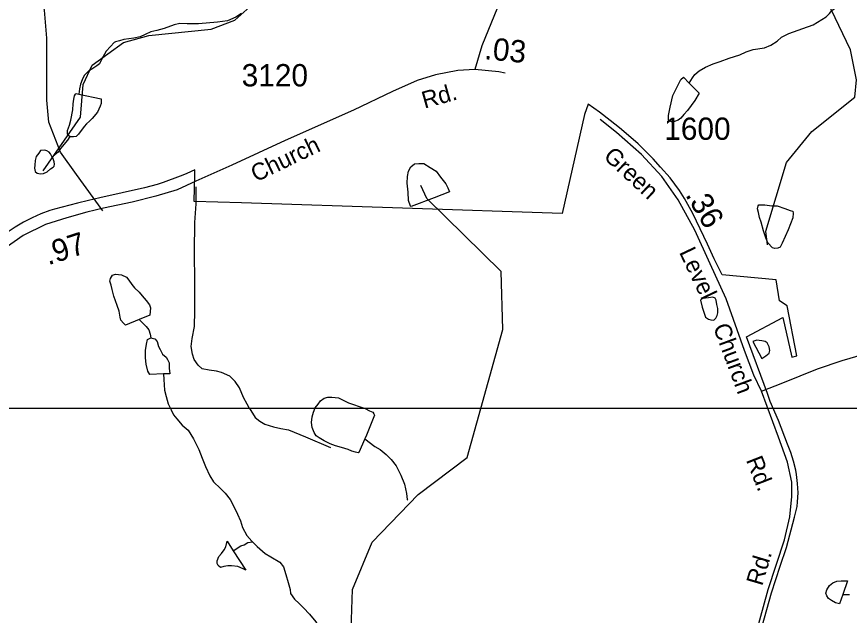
# Model space of a CAD drawing. Extents: x 2001466 to 2224147, y 644118 to 847247.
# Drawn here: x 2025404 to 2030071, y 744449 to 747806 of the extents above; entities that cross this region are included whole.
import ezdxf

# ---------------------------------------------------------------- set-up
doc = ezdxf.new("R2010")
doc.units = 0
for name, color, linetype in [('Exist Boundary Political City Limit New', 7, 'Continuous'), ('Exist Hydrographic Creek Single Shore', 7, 'Continuous'), ('Exist Hydrographic Misc Water Feature', 7, 'Continuous'), ('Exist Road Non-System Type 51', 7, 'Continuous'), ('Exist Road Secondary Mileage Hundredths English Label', 7, 'Continuous'), ('Exist Road Secondary Type 51 Attributed', 7, 'Continuous'), ('Exist Road Secondary Type 51 Label', 7, 'Continuous'), ('Exist Road Secondary Type 51 Number Label', 7, 'Continuous'), ('Map Preparation Boundary City Limit Buffer Line', 7, 'Continuous'), ('Map Preparation Inset Cut Line', 7, 'Continuous')]:
    doc.layers.add(name, color=color, linetype=linetype)

msp = doc.modelspace()

# ---------------------------------------------------------------- linework, layer by layer
at = {"layer": 'Exist Boundary Political City Limit New'}
for points in [[(2025806.9, 746774.3), (2025744.5, 746759.9), (2025616.1, 746726.9), (2025590.5, 746718.4), (2025540.1, 746699.2), (2025490.9, 746677.2), (2025442.9, 746652.6), (2025396.4, 746625.2), (2025351.5, 746595.2), (2025308.4, 746562.9), (2025287.5, 746545.8), (2025267.9, 746588.4), (2025204.4, 746549.2), (2024968, 746499.7), (2024997, 747018), (2025010, 747250), (2025065.4, 747247.3), (2025095, 747252.2), (2025018.1, 747395.8), (2025030.1, 747723.8), (2025031.2, 747752.1), (2024489.8, 747851.9)], [(2029520.9, 744167.3), (2029634.6, 744574.3), (2029683, 744724.8), (2029717.5, 744829), (2029762.9, 745000), (2029778.8, 745059.1), (2029781, 745084.6), (2029782.9, 745135.9), (2029780.8, 745187.2), (2029774.6, 745238.1), (2029770.1, 745262.9), (2029758.1, 745313.3), (2029742.2, 745362.1), (2029723.2, 745408.7), (2029674.5, 745541.6), (2029627.8, 745647.8), (2029611.4, 745693.2), (2029493.5, 746011), (2029698.5, 746118.4), (2029747.8, 745897), (2029777.1, 745904.2), (2029722.9, 746184.3), (2029678.4, 746211.2), (2029659.9, 746330.5), (2029357.6, 746358.4), (2029312.8, 746448), (2029275.9, 746529), (2029192.8, 746701.9), (2029146.5, 746786.3), (2029118.5, 746830.2), (2029066.2, 746901.2), (2029012.6, 746962.2), (2028970.6, 747008.6), (2028886.5, 747092), (2028820, 747150.7), (2028782.8, 747181.5), (2028730.9, 747223), (2028670.2, 747270.1), (2028607.9, 747315.6), (2028585.6, 747257.4), (2028461.1, 746702.6), (2027566.5, 746731.5), (2026664.2, 746760.7), (2026399, 746769.2), (2026400.5, 746845.3), (2026402.5, 746913.5), (2026403.1, 746947.4), (2026383, 746937.6), (2026354, 746924.4), (2026320.9, 746910.2), (2026225, 746875.3), (2026191.1, 746865), (2026156, 746855.3), (2026120.1, 746846.5), (2025869.9, 746788.8), (2025806.9, 746774.3)]]:
    msp.add_lwpolyline(points, dxfattribs=at)
at = {"layer": 'Exist Hydrographic Creek Single Shore'}
for points in [[(2025553.3, 746941.2), (2025761.2, 747242.1), (2025777.2, 747425.5), (2025827.2, 747532.7), (2026003.4, 747660.4), (2026144.2, 747700.2), (2026494.3, 747735.7), (2026627.3, 747785.5), (2026744.2, 747891.3), (2027010.2, 748260), (2027127.3, 748651.4), (2027160.3, 749077.2), (2027201.3, 749201.1), (2027218.3, 749683), (2027168.3, 749825.1), (2027059.2, 750027.5), (2027042.4, 750116.4), (2026926.3, 750351.8), (2026742.2, 750542.5), (2026584.3, 750650.8), (2026492.2, 750925), (2026484.2, 751190.9)], [(2029611.3, 746526.9), (2029603.3, 746602.6), (2029719.3, 746987.4), (2029861.2, 747161.7), (2030102.2, 747353.6), (2030110.4, 747451.9), (2030077.3, 747619.8), (2029968.3, 747845.2), (2029960.3, 748019.3), (2029877.2, 748313), (2029935.2, 748610.4), (2029909.2, 749021), (2029887.3, 749114.7)], [(2028005.2, 745607.9), (2028128.3, 746051.9), (2028119.3, 746376.9), (2027703.3, 746785.7), (2027669.2, 746858.6)], [(2026981.3, 743863.6), (2027005.3, 743958.5), (2027079.3, 744035.7), (2027288.2, 744100.4), (2027313.2, 744136), (2027329.2, 744250.5), (2027279.2, 744369.6), (2027287.2, 744592.6), (2027396.3, 744859.4), (2027654.2, 745126.5), (2027929.2, 745334.1), (2028005.2, 745607.9)]]:
    msp.add_lwpolyline(points, dxfattribs=at)
at = {"layer": 'Exist Hydrographic Misc Water Feature'}
for points in [[(2029173.5, 747433.2), (2029191.5, 747463.2), (2029205.5, 747481), (2029229, 747501), (2029264.9, 747521.6), (2029307.2, 747541.3), (2029347, 747553.6), (2029396.8, 747572.2), (2029456.7, 747590.7), (2029492.5, 747608.8), (2029532.5, 747621.1), (2029594.4, 747631.3), (2029630.1, 747646.2), (2029666.2, 747668.4), (2029689.8, 747690.1), (2029732, 747710.6), (2029809.5, 747739.3), (2029867.6, 747759.5), (2029941.2, 747803.9), (2029959.2, 747822.4), (2029973, 747840.2), (2029994.7, 747856.2)], [(2026664.9, 747823.2), (2026633.1, 747803.4), (2026585.3, 747783), (2026529.1, 747774.4), (2026423.3, 747765.8), (2026395.2, 747765.6), (2026359.3, 747765.5), (2026319.4, 747767.2), (2026287.4, 747760.4), (2026231.4, 747738.6), (2026189.6, 747728), (2026155.5, 747719.7), (2026123.7, 747705.5), (2026095.8, 747692.9), (2026061.8, 747685.5), (2026033.7, 747681.1), (2026005.8, 747676.8), (2025980, 747670.7), (2025958.1, 747664.6), (2025949.9, 747660.7), (2025930, 747638.1), (2025906.4, 747612.3), (2025880.5, 747566.1), (2025868.9, 747541.8), (2025852.7, 747529.8), (2025825, 747511.5), (2025809, 747501.2), (2025783.1, 747475.4), (2025771.3, 747451), (2025761.6, 747426.6), (2025755.7, 747400.5), (2025753.6, 747371)], [(2029173.5, 747433.2), (2029228.2, 747377.1), (2029204.4, 747335), (2029162.8, 747278.4), (2029142.9, 747256.7), (2029126.9, 747236.5), (2029111.1, 747224.5), (2029091, 747218.4), (2029073.2, 747216.3), (2029057, 747225.6), (2029057, 747251.9), (2029066.6, 747297.7), (2029082.2, 747363.8), (2029106, 747412.4), (2029125.7, 747452.3), (2029141.5, 747466.7), (2029173.5, 747433.2)], [(2025701.5, 747134.2), (2025693.3, 747138.4), (2025689.4, 747148.4), (2025689.2, 747166.5), (2025701.1, 747196.6), (2025708.7, 747224.2), (2025718.3, 747282.3), (2025720.4, 747316.8), (2025724.1, 747342.9), (2025728, 747362.5), (2025734.1, 747370.6), (2025737.8, 747374.7), (2025753.6, 747371)], [(2025753.6, 747371), (2025878.1, 747345.5), (2025878.3, 747319.3), (2025872.5, 747303.8), (2025856.8, 747269.7), (2025826.8, 747235), (2025812.9, 747218.9), (2025795, 747205.3), (2025783.1, 747189.1), (2025751.4, 747146.3), (2025737.6, 747134.3), (2025723.5, 747132.1), (2025705.6, 747132.4), (2025701.5, 747134.2)], [(2025701.5, 747134.2), (2025689.8, 747112.3), (2025649.9, 747066.3), (2025636.1, 747046.2), (2025620.1, 747031.7), (2025603.9, 747018.1)], [(2025603.9, 747018.1), (2025594.3, 747035.5), (2025586.1, 747045.5), (2025574, 747053.1), (2025562.7, 747057.4), (2025538.1, 747055.5), (2025528.3, 747040.9), (2025514.1, 747020.7), (2025508.4, 746998.7), (2025506.3, 746973.3), (2025504.7, 746955.3), (2025508.8, 746937.2), (2025518.8, 746928.8), (2025537.1, 746923.4), (2025554.9, 746925.6), (2025574.8, 746935), (2025594.7, 746951.8), (2025608.9, 746961.4), (2025614.6, 746967.8), (2025616.4, 746977.6), (2025614.4, 746991.7), (2025606.4, 747014), (2025603.9, 747018.1)], [(2027744.3, 746789.8), (2027615.5, 746740.7), (2027612.2, 746743.3), (2027600.1, 746773.9), (2027597.7, 746821.5), (2027593.3, 746871.6), (2027595.2, 746909.3), (2027600.9, 746939.5), (2027612.8, 746963.9), (2027634.6, 746979.9), (2027658.6, 746981.9), (2027686.8, 746982.1), (2027720.7, 746960), (2027754.9, 746938.9), (2027779.1, 746906.4), (2027809.5, 746867.3), (2027819.7, 746844.9), (2027829.6, 746823.3), (2027744.3, 746789.8)], [(2029647.4, 746745.2), (2029666.2, 746744), (2029708.5, 746730), (2029738.6, 746718.7), (2029753.6, 746715.2), (2029756.6, 746702.8), (2029753, 746678.2), (2029727.3, 746610.6), (2029693.9, 746535.9), (2029682.2, 746513.9), (2029670.1, 746507.6), (2029653.9, 746505.5), (2029640, 746509.9), (2029613.9, 746537.5), (2029601.8, 746565.7), (2029589.3, 746605.3), (2029577, 746653.1), (2029567, 746678.8), (2029560.6, 746706.7), (2029556.5, 746727.4), (2029560.2, 746745.3), (2029562.5, 746751), (2029596.5, 746749.5), (2029636.5, 746745.4), (2029647.4, 746745.2)], [(2026090.3, 746106.7), (2026014.9, 746076.2), (2026002.8, 746086.3), (2025988.6, 746103.8), (2025984.5, 746120.3), (2025978.1, 746154.1), (2025967.9, 746186.3), (2025949.4, 746237.5), (2025939.2, 746275.5), (2025933.2, 746299.4), (2025927.1, 746321.7), (2025931, 746338), (2025940.8, 746355.8), (2025958.9, 746362), (2025990.9, 746358), (2026019, 746344.3), (2026033.1, 746328.5), (2026049.1, 746304.3), (2026065.3, 746284.3), (2026091.5, 746260.9), (2026107.5, 746240.8), (2026129.7, 746213.3), (2026147.9, 746189.1), (2026154.1, 746173.5), (2026152.2, 746151.4), (2026150.4, 746130.9), (2026090.3, 746106.7)], [(2029235.8, 746216.3), (2029246.1, 746176.7), (2029254.5, 746148.6), (2029264.7, 746120.6), (2029280.7, 746108.8), (2029294.9, 746105.2), (2029310.9, 746103.2), (2029322.5, 746115.3), (2029330.5, 746129.1), (2029334.4, 746145.4), (2029334.2, 746169.2), (2029328.1, 746191.5), (2029324.2, 746215.3), (2029318, 746227), (2029305.7, 746233), (2029281.9, 746229.3), (2029263.9, 746227.2), (2029250, 746225), (2029246.1, 746225.1), (2029235.8, 746216.3)], [(2026090.3, 746106.7), (2026116.8, 746080.7), (2026130.9, 746068.9), (2026145.1, 746049), (2026153.3, 746024.9), (2026156.7, 746004.4)], [(2026226.7, 745802.1), (2026150.6, 745798.7), (2026138.5, 745818.6), (2026130.1, 745857.3), (2026125.8, 745892.6), (2026125.6, 745932.8), (2026131.3, 745968.9), (2026137.5, 745995), (2026156.7, 746004.4)], [(2026156.7, 746004.4), (2026179.3, 745999), (2026191.2, 745983.2), (2026199.4, 745955.2), (2026207.6, 745939.4), (2026221.8, 745913.7), (2026241.8, 745896), (2026250.3, 745883.5), (2026258.3, 745863.7), (2026258.3, 745834.1), (2026262.8, 745803.7), (2026226.7, 745802.1)], [(2029580.3, 745889.4), (2029602.2, 745902.8), (2029621.9, 745918.8), (2029625.8, 745933.5), (2029621.7, 745953.3), (2029609.6, 745977.3), (2029599.6, 745985), (2029579.5, 745987), (2029565.7, 745990.6), (2029551.4, 745990.9), (2029541.5, 745987), (2029529.4, 745984.7), (2029580.3, 745889.4)], [(2026226.7, 745802.1), (2026228.7, 745771.6), (2026233.2, 745711.7), (2026241.2, 745675.4), (2026253.7, 745634.1), (2026269.9, 745600.2), (2026284.1, 745572), (2026302.3, 745550.3), (2026332.7, 745514.4), (2026364.9, 745486.6), (2026395, 745438.4), (2026425.4, 745378.8), (2026443.8, 745329.2), (2026462.1, 745282.9), (2026486.5, 745231.6), (2026506.6, 745197.5), (2026546.8, 745159.7), (2026573.2, 745133.8), (2026601.3, 745097.9), (2026625.7, 745052.3), (2026641.9, 745015.9), (2026658.1, 744978.7), (2026670.6, 744940.7), (2026694.8, 744896.8), (2026722.9, 744865), (2026726.6, 744860.8)], [(2027356.1, 745438.6), (2027321.4, 745361.3), (2027317.8, 745358.9), (2027303.6, 745363.3), (2027283.5, 745368.7), (2027261.4, 745378.9), (2027225.5, 745390.4), (2027191.4, 745398.4), (2027161.1, 745409.7), (2027127.1, 745427.6), (2027099.2, 745443.8), (2027083, 745455.6), (2027070.9, 745473.1), (2027060.8, 745501.2), (2027056.5, 745529.1), (2027060.2, 745561.1), (2027068, 745587.2), (2027077.8, 745611.6), (2027093.8, 745633.4), (2027107.6, 745651.9), (2027127.5, 745665.5), (2027147.4, 745671.7), (2027171.3, 745672), (2027207.4, 745668), (2027237.8, 745654.2), (2027263.8, 745640.5), (2027291.7, 745631), (2027324.1, 745618.8), (2027357.9, 745607.5), (2027381.9, 745595.5), (2027400.2, 745587.7), (2027406.1, 745577.8), (2027410.4, 745571.9), (2027365.1, 745459.7), (2027356.1, 745438.6)], [(2027356.1, 745438.6), (2027411.5, 745395.5), (2027441.6, 745377.8), (2027475.8, 745349.9), (2027503.9, 745322.3), (2027530.2, 745286.5), (2027557.7, 745235), (2027577.6, 745183.8), (2027589.4, 745131.9), (2027593.5, 745099), (2027597, 745094)], [(2026618.1, 744809.7), (2026688, 744702.4), (2026673.9, 744708.5), (2026644, 744722.3), (2026607.9, 744726.3), (2026588, 744725.8), (2026565, 744722.2), (2026545.9, 744717.7), (2026533.8, 744727.7), (2026527.7, 744739.4), (2026527.7, 744754.9), (2026537.5, 744777.7), (2026551.5, 744795.5), (2026567.3, 744815.7), (2026577.3, 744831.9), (2026583.1, 744863.7), (2026618.1, 744809.7)], [(2026618.1, 744809.7), (2026661.4, 744838.4), (2026679.2, 744844.6), (2026699.1, 744856.4), (2026726.6, 744860.8)], [(2026726.6, 744860.8), (2026751.2, 744834.9), (2026797.3, 744795.4), (2026829.5, 744777.5), (2026879.8, 744746.1), (2026900.1, 744720.3), (2026912.4, 744678.2), (2026926.5, 744631.9), (2026936.8, 744594), (2026938.8, 744570.2), (2026961.2, 744540.2), (2026987.4, 744514.2), (2027011.6, 744490.8), (2027045.7, 744454.8), (2027080.1, 744411.4), (2027110.4, 744361.6), (2027138.7, 744325.7), (2027156.8, 744283.5), (2027169.1, 744243.9), (2027173.4, 744205.3), (2027169.7, 744171.7), (2027161.9, 744141.5), (2027154.3, 744111.4)], [(2030034.5, 744566.1), (2030015.4, 744512.3), (2029993.5, 744519.3), (2029971.5, 744531.2), (2029953.3, 744543), (2029945.3, 744557.1), (2029939.1, 744572.9), (2029945.1, 744590.8), (2029958.8, 744615.2), (2029978.7, 744631.2), (2030000.9, 744639.7), (2030024.9, 744641.7), (2030044.7, 744642.1), (2030060.7, 744641.8), (2030034.5, 744566.1)], [(2030034.5, 744566.1), (2030071.2, 744566.1)]]:
    msp.add_lwpolyline(points, dxfattribs=at)
at = {"layer": 'Exist Road Non-System Type 51'}
for points in [[(2025886.6, 746717.3), (2025739.9, 746921), (2025649.8, 747046.6), (2025585.5, 747214.1), (2025572.6, 747336.5), (2025572.6, 747684.3), (2025560.5, 747842.1), (2025513.9, 748041.8), (2025373.9, 748434.7), (2025299.8, 748589.2), (2025213, 748721.3), (2025061.7, 748888.7), (2024681.1, 749276.8), (2024333.6, 749627.9), (2024217.7, 749753.5), (2024089, 749937), (2024011.7, 750152.8), (2023908, 750558.6), (2023752.4, 751153.2), (2023729.4, 751247), (2023708.3, 751373.4), (2023704.4, 751449.1), (2023700.4, 751669.7)], [(2026709.6, 745607.9), (2026696.1, 745632.4), (2026676.3, 745670.6), (2026652.4, 745724.5), (2026628.5, 745760.6), (2026598.5, 745788.8), (2026552.6, 745810.8), (2026524.7, 745816.9), (2026482.6, 745823), (2026444.6, 745831.2), (2026420.8, 745851.2), (2026398.8, 745883.3), (2026388.8, 745913.3), (2026382.9, 745955.2), (2026387, 746001.1), (2026401.4, 746067.3), (2026403.6, 746155.2), (2026402, 746313.1), (2026400.4, 746489.1), (2026402.9, 746651.1), (2026411.1, 746756.9), (2026409.4, 746851)], [(2026709.6, 745607.9), (2026716, 745596.4), (2026741.8, 745558.5), (2026767.8, 745538.3), (2026795.8, 745520.2), (2026843.8, 745506.2), (2026883.8, 745496), (2026927.8, 745487.9), (2027023.6, 745449.7), (2027163.4, 745389.2)]]:
    msp.add_lwpolyline(points, dxfattribs=at)
at = {"layer": 'Exist Road Secondary Type 51 Attributed'}
for points in [[(2028679.4, 751129), (2028634.7, 750932.6), (2028617, 750802.2), (2028618.7, 750530), (2028616.6, 750248.2), (2028615.8, 749997.8), (2028628.7, 749816.7), (2028655.7, 749658.9), (2028716, 749418.9), (2028764.3, 749261.9), (2028802.5, 749080.8), (2028826.6, 748953.6), (2028812.1, 748897.2), (2028780, 748841.7), (2028630.7, 748689.5), (2028490.7, 748562.3), (2028318.6, 748367.5), (2028200.3, 748105), (2028011.8, 747641.5), (2027971.8, 747508.8)], [(2027971.8, 747508.8), (2027876.3, 747503), (2027752.2, 747480.2), (2027649.5, 747447.4), (2027511.1, 747386), (2027292.8, 747281.8), (2026909.1, 747112), (2026611, 746973.6), (2026408.5, 746882.2), (2026302.9, 746833.7), (2026184.5, 746799.4), (2026051.8, 746765.2), (2025890.7, 746730.9), (2025797.9, 746709.5), (2025685.2, 746678.1), (2025565.4, 746639.6), (2025441.3, 746578.2), (2025339.3, 746506.9)], [(2028141, 747488.3), (2028107.2, 747495.9), (2027971.8, 747508.8)], [(2029578.7, 745706.1), (2029535.2, 745794.7), (2029482.5, 745933.1), (2029380.4, 746223.8), (2029291.5, 746419.4), (2029204.6, 746607.8), (2029110.4, 746779.3), (2029019.1, 746909.7), (2028906.5, 747032.1), (2028765, 747156.2), (2028673.5, 747228.4)], [(2029578.7, 745706.1), (2029697.7, 745752), (2029892.4, 745830.9), (2030029.9, 745878.1), (2030151.5, 745913)], [(2028814.2, 741585.1), (2028955.8, 741847.6), (2029020.2, 741994.1), (2029105, 742215.5), (2029150.9, 742386.2), (2029191.1, 742602), (2029230.2, 742812.1), (2029274.4, 743081), (2029303.4, 743255), (2029347.2, 743454.6), (2029405.1, 743746.9), (2029463.5, 744040.7), (2029548.8, 744349.1), (2029615.9, 744593.9), (2029707.7, 744872.4), (2029737, 745000.4), (2029748.3, 745115.6), (2029748.3, 745196.1), (2029724.1, 745307.2), (2029674.3, 745447.3), (2029578.7, 745706.1)]]:
    msp.add_lwpolyline(points, dxfattribs=at)
at = {"layer": 'Map Preparation Boundary City Limit Buffer Line'}
for points in [[(2025806.9, 746774.3), (2025744.5, 746759.9), (2025616.1, 746726.9), (2025590.5, 746718.4), (2025540.1, 746699.2), (2025490.9, 746677.2), (2025442.9, 746652.6), (2025396.4, 746625.2), (2025351.5, 746595.2), (2025308.4, 746562.9), (2025287.5, 746545.8), (2025267.9, 746588.4), (2025204.4, 746549.2), (2024968, 746499.7), (2024997, 747018), (2025010, 747250), (2025065.4, 747247.3), (2025095, 747252.2), (2025018.1, 747395.8), (2025030.1, 747723.8), (2025031.2, 747752.1), (2024489.8, 747851.9)], [(2029520.9, 744167.3), (2029634.6, 744574.3), (2029683, 744724.8), (2029717.5, 744829), (2029762.9, 745000), (2029778.8, 745059.1), (2029781, 745084.6), (2029782.9, 745135.9), (2029780.8, 745187.2), (2029774.6, 745238.1), (2029770.1, 745262.9), (2029758.1, 745313.3), (2029742.2, 745362.1), (2029723.2, 745408.7), (2029674.5, 745541.6), (2029627.8, 745647.8), (2029611.4, 745693.2), (2029493.5, 746011), (2029698.5, 746118.4), (2029747.8, 745897), (2029777.1, 745904.2), (2029722.9, 746184.3), (2029678.4, 746211.2), (2029659.9, 746330.5), (2029357.6, 746358.4), (2029312.8, 746448), (2029275.9, 746529), (2029192.8, 746701.9), (2029146.5, 746786.3), (2029118.5, 746830.2), (2029066.2, 746901.2), (2029012.6, 746962.2), (2028970.6, 747008.6), (2028886.5, 747092), (2028820, 747150.7), (2028782.8, 747181.5), (2028730.9, 747223), (2028670.2, 747270.1), (2028607.9, 747315.6), (2028585.6, 747257.4), (2028461.1, 746702.6), (2027566.5, 746731.5), (2026664.2, 746760.7), (2026399, 746769.2), (2026400.5, 746845.3), (2026402.5, 746913.5), (2026403.1, 746947.4), (2026383, 746937.6), (2026354, 746924.4), (2026320.9, 746910.2), (2026225, 746875.3), (2026191.1, 746865), (2026156, 746855.3), (2026120.1, 746846.5), (2025869.9, 746788.8), (2025806.9, 746774.3)]]:
    msp.add_lwpolyline(points, dxfattribs=at)
at = {"layer": 'Map Preparation Inset Cut Line'}
for p, q in [((2026709.6, 745607.9), (2024720.1, 745607.9)), ((2028005.2, 745607.9), (2026709.6, 745607.9)), ((2029620, 745607.9), (2028005.2, 745607.9)), ((2031975, 745607.9), (2029620, 745607.9))]:
    msp.add_line(p, q, dxfattribs=at)

# ---------------------------------------------------------------- texts
at = {"layer": 'Exist Road Secondary Mileage Hundredths English Label'}
for s, rotation, p in [('.03', 354.5548, (2028022.1, 747567.3)), ('.36', 300.489, (2029149.1, 746806.8)), ('.97', 17.8276, (2025580.6, 746411))]:
    msp.add_text(s, height=125, rotation=rotation, dxfattribs=at).set_placement(p)
at = {"layer": 'Exist Road Secondary Type 51 Label'}
for s, rotation, p in [('Rd.', 15.6162, (2027689.7, 747289.5)), ('Church', 25.8085, (2026745.4, 746876.1)), ('Green', 317.0212, (2028687.6, 747015.1)), ('Level', 295.4221, (2029115, 746484.9)), ('Church', 290.3273, (2029305.7, 746065.9)), ('Rd.', 291.4289, (2029490.2, 745319.7)), ('Rd.', 73.5393, (2029582, 744609.5))]:
    msp.add_text(s, height=95, rotation=rotation, dxfattribs=at).set_placement(p)
at = {"layer": 'Exist Road Secondary Type 51 Number Label'}
for s, p in [('3120', (2026665.2, 747414.6)), ('1600', (2029033.4, 747114.7))]:
    msp.add_text(s, height=125, dxfattribs=at).set_placement(p)

doc.saveas('drawing.dxf')
